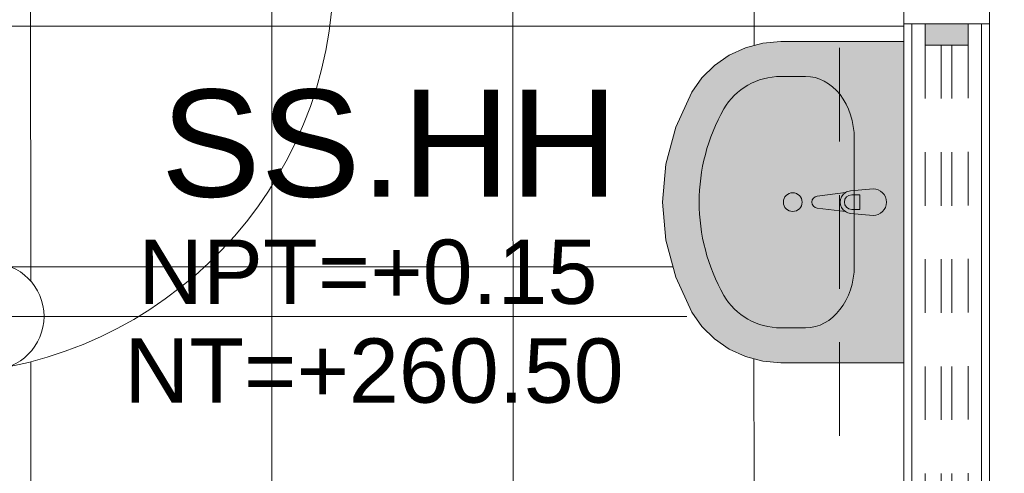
# Model space of a CAD drawing. Header units: millimetres. Extents: x -8931983 to 9630244, y 4 to 18563053.
# Tile 262 of 329: x 349154.705 to 349156.542, y 9282011.275 to 9282012.122. Entities that reach past the tile are written whole.
import ezdxf

# ---------------------------------------------------------------- set-up
doc = ezdxf.new("R2010")
doc.units = ezdxf.units.MM
doc.set_wipeout_variables(frame=1)
doc.linetypes.add('01 nivel$0$HIDDEN2', pattern=[0.1875, 0.125, -0.0625])
doc.linetypes.add('DASHED2', pattern=[0.375, 0.25, -0.125])
for name, color, linetype, lineweight in [('013MobiliarioBaño', 151, 'Continuous', 13), ('0_APATAROS SANITARIOS', 40, 'Continuous', 5), ('0_PROYECCIONES 1', 1, 'DASHED2', 0), ('0_VANOS', 30, 'Continuous', 9), ('G-ANNO-DIMS', 7, 'Continuous', 5), ('MURO', 133, 'Continuous', 15), ('TARRAJEO', 32, 'Continuous', 0), ('TEXTO AMBIENTES', 7, 'Continuous', 30), ('vereda', 254, 'Continuous', 5)]:
    doc.layers.add(name, color=color, linetype=linetype, lineweight=lineweight)
doc.layers.add('0_TEXTURA PISOS', color=252, linetype='Continuous', lineweight=0, true_color=0x8c8c8c)
doc.styles.add('Arial_1', font='arial.ttf', dxfattribs={"height": 0.15})

# ---------------------------------------------------------------- blocks, each defined once
blk = doc.blocks.new('Lavabo 22')
at = {"layer": '013MobiliarioBaño', "linetype": 'Continuous', "true_color": 0xffffff}
for points in [[(-0.2999999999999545, 0), (-0.2999999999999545, -0.2290909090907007), (-0.2971051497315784, -0.2628129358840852), (-0.2885131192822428, -0.295457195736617), (-0.2744985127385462, -0.325980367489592), (-0.255509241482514, -0.3534069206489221), (-0.2321522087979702, -0.3768602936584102), (-0.2051739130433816, -0.3955909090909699), (-0.1399820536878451, -0.4255322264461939), (-0.0709614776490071, -0.4438309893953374), (0, -0.4499866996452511), (0.0709614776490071, -0.4438309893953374), (0.1399820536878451, -0.4255322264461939), (0.2051739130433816, -0.3955909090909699), (0.2321522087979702, -0.3768602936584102), (0.255509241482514, -0.3534069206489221), (0.2744985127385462, -0.325980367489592), (0.2885131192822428, -0.295457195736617), (0.2971051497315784, -0.2628129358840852), (0.2999999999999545, -0.2290909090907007), (0.2999999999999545, 0)], [(-0.025000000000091, -0.0573181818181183), (-0.0209999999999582, -0.0992709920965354, 0.1210195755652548), (-0.0177297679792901, -0.1087844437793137), (-0.0110999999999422, -0.1617181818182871, 0.8825662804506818), (0.0110999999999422, -0.1617181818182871), (0.0177297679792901, -0.1087844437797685, 0.1210195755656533), (0.0209999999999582, -0.0992709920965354), (0.025000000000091, -0.0573181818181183, 0.9999999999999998)]]:
    blk.add_hatch(color=7, dxfattribs=at).paths.add_polyline_path(points)
at = {"layer": '013MobiliarioBaño', "linetype": 'Continuous'}
for p, q in [((-0.2999999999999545, 0), (-0.2999999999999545, -0.2290909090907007)), ((0.2999999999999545, 0), (-0.2999999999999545, 0)), ((0.2999999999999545, -0.2290909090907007), (0.2999999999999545, 0)), ((-0.025000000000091, -0.0573181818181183), (-0.0209999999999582, -0.0992709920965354)), ((0.0209999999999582, -0.0992709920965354), (0.025000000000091, -0.0573181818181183)), ((-0.0135999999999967, -0.0970991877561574), (-0.0135999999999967, -0.0822285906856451)), ((-0.0135999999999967, -0.0822285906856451), (0.0135999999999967, -0.0822285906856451)), ((0.0135999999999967, -0.0822285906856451), (0.0135999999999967, -0.0970991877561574)), ((0.1188260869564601, -0.0923181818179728), (-0.1188260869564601, -0.0923181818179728)), ((-0.0177297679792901, -0.1087844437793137), (-0.0110999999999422, -0.1617181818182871)), ((0.0110999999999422, -0.1617181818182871), (0.0177297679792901, -0.1087844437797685)), ((-0.2347826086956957, -0.1832727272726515), (-0.2347826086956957, -0.2290909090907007)), ((0.2347826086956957, -0.1832727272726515), (0.2347826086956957, -0.2290909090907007)), ((-0.2999999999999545, -0.2290909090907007), (-0.2971051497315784, -0.2628129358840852)), ((0.2971051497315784, -0.2628129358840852), (0.2999999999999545, -0.2290909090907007)), ((-0.2971051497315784, -0.2628129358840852), (-0.2885131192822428, -0.295457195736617)), ((0.2885131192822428, -0.295457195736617), (0.2971051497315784, -0.2628129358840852)), ((-0.2885131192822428, -0.295457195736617), (-0.2744985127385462, -0.325980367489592)), ((0.2744985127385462, -0.325980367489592), (0.2885131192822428, -0.295457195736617)), ((-0.2744985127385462, -0.325980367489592), (-0.255509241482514, -0.3534069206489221)), ((0.255509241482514, -0.3534069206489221), (0.2744985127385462, -0.325980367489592)), ((-0.255509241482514, -0.3534069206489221), (-0.2321522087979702, -0.3768602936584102)), ((0.2321522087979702, -0.3768602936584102), (0.255509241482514, -0.3534069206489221)), ((-0.2321522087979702, -0.3768602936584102), (-0.2051739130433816, -0.3955909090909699)), ((0.2051739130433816, -0.3955909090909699), (0.2321522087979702, -0.3768602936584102)), ((-0.2051739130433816, -0.3955909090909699), (-0.1399820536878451, -0.4255322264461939)), ((0.1399820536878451, -0.4255322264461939), (0.2051739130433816, -0.3955909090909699)), ((-0.1399820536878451, -0.4255322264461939), (-0.0709614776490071, -0.4438309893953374)), ((0.0709614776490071, -0.4438309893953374), (0.1399820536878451, -0.4255322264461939)), ((-0.0709614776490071, -0.4438309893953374), (0, -0.4499866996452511)), ((0, -0.4499866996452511), (0.0709614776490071, -0.4438309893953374))]:
    blk.add_line(p, q, dxfattribs=at)
blk.add_circle((0, -0.2071350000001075), 0.0175, dxfattribs=at)
for centre, radius, start, end in [((0, -0.0573181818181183), 0.025, 0, 180), ((0, -0.0973710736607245), 0.0210857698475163, 185.1696071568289, 212.7710253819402), ((0, -0.0973710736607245), 0.0210857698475, 212.7710253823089, 327.2289746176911), ((0, -0.0970991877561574), 0.0136, 180, 0), ((0, -0.0973710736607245), 0.0210857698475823, 327.2289746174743, 354.8303928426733), ((0, -0.1603279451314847), 0.0111867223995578, 187.1389247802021, 352.8610752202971)]:
    blk.add_arc(centre, radius, start, end, dxfattribs=at)
for centre, major_axis, ratio, start_param, end_param in [((-0.118695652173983, -0.1832727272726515), (0.1160659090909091, 0), 0.7836456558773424, 1.570796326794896, 3.141592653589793), ((0.118695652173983, -0.1832727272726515), (0.1160659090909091, 0), 0.7836456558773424, 0, 1.570796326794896), ((-0.1188521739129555, -0.2290909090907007), (0, 0.1211999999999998), 0.9565217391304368, 1.570796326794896, 2.644617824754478), ((0.1188521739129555, -0.2290909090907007), (0, 0.1211999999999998), 0.9565217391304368, 3.638567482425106, 4.712388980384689), ((0, 0), (0, 0.3818181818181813), 0.9565217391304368, 2.644617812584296, 3.638567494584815)]:
    blk.add_ellipse(centre, major_axis=major_axis, ratio=ratio, start_param=start_param, end_param=end_param, dxfattribs=at)
blk = doc.blocks.new('*U1057')
at = {"linetype": 'Continuous', "true_color": 0xbebebe}
for points in [[(3032.131410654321, 1351.188780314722), (3032.131410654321, 1351.268780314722), (3032.171410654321, 1351.268780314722), (3032.171410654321, 1351.188780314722)], [(3033.391448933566, 1351.188780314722), (3033.391448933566, 1351.268780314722), (3033.431448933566, 1351.268780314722), (3033.431448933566, 1351.188780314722)]]:
    blk.add_hatch(color=9, dxfattribs=at).paths.add_polyline_path(points)
at = {"layer": '0_VANOS', "linetype": 'Continuous'}
for p, q in [((3032.131410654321, 1351.268780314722), (3032.171410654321, 1351.268780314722)), ((3032.131410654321, 1351.268780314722), (3032.131410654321, 1351.188780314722)), ((3032.171410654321, 1351.268780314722), (3032.171410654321, 1351.188780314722)), ((3033.391448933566, 1351.188780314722), (3033.391448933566, 1351.268780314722)), ((3033.391448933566, 1351.268780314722), (3033.431448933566, 1351.268780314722)), ((3033.431448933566, 1351.268780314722), (3033.431448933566, 1351.188780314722)), ((3032.171410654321, 1351.188780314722), (3032.131410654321, 1351.188780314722)), ((3033.431448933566, 1351.188780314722), (3033.391448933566, 1351.188780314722))]:
    blk.add_line(p, q, dxfattribs=at)
at = {"layer": '0_VANOS', "linetype": '01 nivel$0$HIDDEN2', "ltscale": 0.5}
for p, q in [((3032.170780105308, 1351.268780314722), (3033.390818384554, 1351.268780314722)), ((3032.171410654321, 1351.238780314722), (3033.391448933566, 1351.238780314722)), ((3032.171410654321, 1351.218780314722), (3033.391448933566, 1351.218780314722)), ((3032.171410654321, 1351.188780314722), (3033.391448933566, 1351.188780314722))]:
    blk.add_line(p, q, dxfattribs=at)
at = {"layer": '0_VANOS', "linetype": '01 nivel$0$HIDDEN2'}
blk.add_line((3033.391448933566, 1351.268780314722), (3033.431448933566, 1351.268780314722), dxfattribs=at)
blk = doc.blocks.new('*U995')
at = {"lineweight": 0}
for points in [[(0, -0.04999999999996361), (0.040000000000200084, -0.04999999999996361), (0.040000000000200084, 0.010000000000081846), (0.025000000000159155, 0.010000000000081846), (0.025000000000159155, 0.050000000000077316), (0, 0.050000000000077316)], [(0.8000000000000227, -0.050000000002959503), (0.7599999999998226, -0.050000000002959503), (0.7599999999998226, 0.009999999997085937), (0.7749999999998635, 0.009999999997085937), (0.7749999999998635, 0.04999999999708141), (0.8000000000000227, 0.04999999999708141)]]:
    blk.add_wipeout(points, dxfattribs=at)
blk.add_wipeout([(0.024999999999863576, 0.049999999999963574), (0.025000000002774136, 0.8000000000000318), (0.06500000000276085, 0.8000000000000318), (0.06499999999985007, 0.049999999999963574)], dxfattribs=at)
blk.add_arc((0.0219512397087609, 0.0479251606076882), 0.7530516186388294, 0.1578639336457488, 87.08142791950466, dxfattribs=at)
blk = doc.blocks.new('Cotas de elevación - M_Cota de elevación - Destino rellenado-517392-Nivel 1')
at = {"layer": 'G-ANNO-DIMS'}
for p, q in [((0, -0.0015), (0, 0.0015)), ((-0.0015, 0), (0.013, 0))]:
    blk.add_line(p, q, dxfattribs=at)
blk.add_circle((0, 0), 0.001, dxfattribs=at)
blk = doc.blocks.new('BLOQUE EDF 07 PG')
at = {"layer": '0_TEXTURA PISOS'}
h = blk.add_hatch(dxfattribs=at)
h.set_pattern_fill('_USER', color=256, scale=0.45, angle=180, style=0, double=1, pattern_type=0)
h.set_pattern_definition([(180, (-2.075000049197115, -16.38999999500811), (-1e-16, -0.45), []), (270, (-2.075000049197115, -16.38999999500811), (0.45, -1e-16), [])])
h.paths.add_polyline_path([(-1.22521488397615, -15.65500544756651), (-1.974960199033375, -15.65500544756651), (-1.974960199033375, -15.61500544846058), (-2.014960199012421, -15.61500544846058), (-2.014960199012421, -15.63000544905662), (-2.074960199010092, -15.63000544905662), (-2.074960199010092, -16.35000544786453), (-2.014960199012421, -16.35000544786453), (-2.014960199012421, -16.36500544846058), (-1.974960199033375, -16.36500544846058, 0.0367474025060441), (-1.864739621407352, -16.35658846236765, -0.413772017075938), (-1.964588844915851, -16.25658857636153, -1), (-1.764588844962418, -16.25658857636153), (-1.587758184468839, -16.25658857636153, 0.2474571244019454)])
h.paths.add_polyline_path([(-0.2800000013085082, -15.5899999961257), (-1.974960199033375, -15.5899999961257), (-1.974960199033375, -15.61500544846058), (-1.224960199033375, -15.61500544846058), (-1.224960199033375, -15.65500544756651), (-1.22521488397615, -15.65500544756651, -0.3419338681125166), (-1.830590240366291, -16.35063162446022, -0.0873234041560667), (-1.864739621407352, -16.35658846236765, -0.0367474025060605), (-1.974960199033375, -16.36500544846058), (-1.974960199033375, -16.38999999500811), (-1.915000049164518, -16.38999999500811), (-1.915000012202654, -17.45000000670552), (-1.685028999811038, -17.45000000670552), (-1.685032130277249, -17.43703620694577), (-1.683089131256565, -17.43102544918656), (-1.679328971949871, -17.42572605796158), (-1.673851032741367, -17.4218728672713), (-1.668359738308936, -17.42023485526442), (-1.640036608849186, -17.4200928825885), (-1.665036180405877, -17.42009891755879, 0.0067187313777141), (-1.66557361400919, -17.42010626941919, 0.0933807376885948), (-1.672811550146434, -17.4216742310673, 0.0963979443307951), (-1.679153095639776, -17.4259363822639, 0.0824966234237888), (-1.682973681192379, -17.43126296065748, 0.0986962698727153), (-1.684990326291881, -17.43881796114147, 0.016084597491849), (-1.685031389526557, -17.44010376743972), (-1.685028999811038, -17.45000000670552), (-1.235028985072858, -17.45000000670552), (-1.235031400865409, -17.43999508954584), (-1.235302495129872, -17.43671810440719), (-1.2357743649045, -17.43459931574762), (-1.236669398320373, -17.4320729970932, 0.1154319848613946), (-1.242092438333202, -17.4247492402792, 0.0806901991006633), (-1.247584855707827, -17.42143789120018, 0.0347540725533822), (-1.250227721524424, -17.42058537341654, 0.0607739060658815), (-1.255036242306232, -17.41999991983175), (-1.25503625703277, -17.41999991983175, -0.0160839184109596), (-1.253750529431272, -17.42004097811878), (-1.253750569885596, -17.42004097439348), (-1.255031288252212, -17.41999992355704, -0.0607126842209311), (-1.250227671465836, -17.42058538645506), (-1.250227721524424, -17.4205853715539), (-1.251937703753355, -17.42024065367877, -0.0749698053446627), (-1.246248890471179, -17.42203140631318), (-1.242670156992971, -17.42394568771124), (-1.238627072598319, -17.42828721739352), (-1.235499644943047, -17.43433495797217), (-1.235031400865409, -17.43999508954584), (-1.235028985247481, -17.45000000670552), (-1.060000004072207, -17.45000000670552), (-1.060000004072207, -16.56999999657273), (-0.2800000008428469, -16.56999999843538), (-0.2800000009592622, -16.34326716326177), (-0.3890945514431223, -16.34326582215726), (-0.4228165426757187, -16.34037055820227), (-0.4554606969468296, -16.33177812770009), (-0.4859836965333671, -16.31776314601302), (-0.5134100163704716, -16.29877353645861), (-0.5368631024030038, -16.2754162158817), (-0.5555933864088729, -16.24843768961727), (-0.5855339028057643, -16.18324546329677), (-0.6038318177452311, -16.11422466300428), (-0.609986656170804, -16.04326310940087), (-0.6038300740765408, -15.97230170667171), (-0.5855304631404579, -15.9032813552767), (-0.5555883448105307, -15.83808986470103), (-0.5368573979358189, -15.81111179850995), (-0.5134037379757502, -15.7877550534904), (-0.4859769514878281, -15.76876612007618), (-0.4554536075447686, -15.7547518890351), (-0.4228092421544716, -15.74616025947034), (-0.3890871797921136, -15.74326582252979), (-0.2800000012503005, -15.74326716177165)])
h.paths.add_polyline_path([(-0.1599999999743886, -15.5899999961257), (-0.2800000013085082, -15.5899999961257), (-0.2800000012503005, -15.74326716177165), (-0.1600014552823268, -15.74326863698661)])
h.paths.add_polyline_path([(-0.160007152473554, -16.34326863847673), (-0.2800000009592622, -16.34326716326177), (-0.2800000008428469, -16.56999999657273), (-0.1600093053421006, -16.56999999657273)])
edge = h.paths.add_edge_path()
edge.add_line((-1.685028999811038, -17.45000000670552), (-1.915000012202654, -17.45000000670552))
edge.add_line((-1.915000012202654, -17.45000000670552), (-1.915000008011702, -17.57000000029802))
edge.add_line((-1.915000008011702, -17.57000000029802), (-1.667267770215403, -17.56999999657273))
edge.add_ellipse((-1.665004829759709, -17.55009891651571), major_axis=(0.0141421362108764, 0.0141421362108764), ratio=0.9999999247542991, start_angle=209.806267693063, end_angle=225.0138353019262, ccw=False)
edge.add_arc((-1.665004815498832, -17.55009880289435), 0.0200001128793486, 256.1022127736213, 262.4099996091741, ccw=False)
edge.add_line((-1.669808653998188, -17.56951342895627), (-1.671506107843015, -17.56907299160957))
edge.add_ellipse((-1.665004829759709, -17.55009891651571), major_axis=(0.0141421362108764, 0.0141421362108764), ratio=0.9999999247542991, start_angle=135.0138364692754, end_angle=205.0867459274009)
edge.add_line((-1.671816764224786, -17.56890310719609), (-1.671816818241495, -17.56890308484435))
edge.add_arc((-1.665004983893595, -17.55009924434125), 0.0199996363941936, 243.952003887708, 250.0866951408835, ccw=False)
edge.add_line((-1.673787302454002, -17.5680674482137), (-1.676604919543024, -17.56656029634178))
edge.add_ellipse((-1.665004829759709, -17.55009891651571), major_axis=(0.0141421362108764, 0.0141421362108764), ratio=0.9999999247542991, start_angle=135.0138364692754, end_angle=205.0867459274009, ccw=False)
edge.add_arc((-1.665004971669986, -17.55009904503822), 0.0199998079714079, 225.0138092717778, 232.568523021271, ccw=False)
edge.add_line((-1.679143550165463, -17.56424446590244), (-1.677943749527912, -17.56534962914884))
edge.add_arc((-1.665004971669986, -17.55009904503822), 0.0199998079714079, 215.0502983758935, 229.6883282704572, ccw=False)
edge.add_ellipse((-1.665004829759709, -17.55009891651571), major_axis=(0.0141421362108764, 0.0141421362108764), ratio=0.9999999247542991, start_angle=135.0138364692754, end_angle=205.0867459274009, ccw=False)
edge.add_line((-1.681445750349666, -17.56151398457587), (-1.68293496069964, -17.55905061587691))
edge.add_line((-1.68293496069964, -17.55905061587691), (-1.684467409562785, -17.55522622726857))
edge.add_line((-1.684467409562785, -17.55522622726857), (-1.68457035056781, -17.55424503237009))
edge.add_arc((-1.665004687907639, -17.55009889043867), 0.0200001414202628, 180.0138363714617, 191.9645020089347, ccw=False)
edge.add_line((-1.685004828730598, -17.55010372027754), (-1.685004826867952, -17.55010374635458))
edge.add_line((-1.685004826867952, -17.55010374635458), (-1.685028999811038, -17.45000000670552))
h.paths.add_polyline_path([(-1.060000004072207, -17.45000000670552), (-1.235028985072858, -17.45000000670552), (-1.23500484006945, -17.5499950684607), (-1.235430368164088, -17.55440724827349), (-1.236667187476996, -17.55810564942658), (-1.238021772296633, -17.56056284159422), (-1.239330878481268, -17.56242275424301), (-1.240859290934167, -17.564138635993), (-1.2424340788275, -17.56555549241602), (-1.244928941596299, -17.56736512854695), (-1.248591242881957, -17.56894366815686), (-1.25264092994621, -17.5699999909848), (-1.060000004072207, -17.56999998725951)])
h.paths.add_polyline_path([(-1.591627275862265, -16.14233618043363), (-0.637739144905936, -16.14233618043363), (-0.637739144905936, -15.73019429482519), (-1.591627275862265, -15.73019429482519)], flags=24)
h.paths.add_polyline_path([(-1.631638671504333, -16.29871754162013), (-0.7142853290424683, -16.29871754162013), (-0.7142853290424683, -16.05143241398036), (-1.631638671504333, -16.05143241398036)], flags=24)
at = {"layer": '0_PROYECCIONES 1', "ltscale": 0.7}
blk.add_lwpolyline([(-1.16415322e-08, -0.6299999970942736), (-0.2800000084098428, -0.6299999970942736), (-0.2799999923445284, -34.50000001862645), (4.4237822e-09, -34.50000001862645)], close=True, dxfattribs=at)
at = {"layer": 'MURO'}
for p, q in [((-0.145030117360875, -15.7099617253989, -20.54863759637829), (-0.1450301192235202, -17.01000000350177, -20.54863759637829)), ((-0.0150300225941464, -15.7099617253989, -20.54863759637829), (-0.0150301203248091, -17.01000000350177, -20.54863759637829))]:
    blk.add_line(p, q, dxfattribs=at)
at = {"layer": 'TARRAJEO'}
for p, q in [((0, -15.42999999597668, -20.54863759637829), (0, -17.01000000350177, 8.3450686e-09)), ((-0.1600300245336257, -15.5899999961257, -20.54863759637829), (-0.1600000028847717, -17.01000000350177)), ((-0.1600300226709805, -15.7099617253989, -20.54863759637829), (-3.00226383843e-05, -15.7099617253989, -20.54863759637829))]:
    blk.add_line(p, q, dxfattribs=at)
at = {"rotation": 270}
blk.add_blockref('*U1057', (-1351.308810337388, 3016.421448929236, -746.5661378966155), dxfattribs=at)
at = {"layer": '0_APATAROS SANITARIOS', "lineweight": 0, "rotation": 269.9992960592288}
blk.add_blockref('Lavabo 22', (-0.1599999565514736, -16.04326863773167, 7.4321633e-09), dxfattribs=at)
at = {"layer": '0_VANOS', "rotation": 270}
blk.add_blockref('*U995', (-2.024960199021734, -15.59000544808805, -20.54863759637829), dxfattribs=at)
at = {"layer": 'TEXTO AMBIENTES', "xscale": 99.99999999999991, "yscale": 99.99999999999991, "zscale": 99.99999999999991}
blk.add_blockref('Cotas de elevación - M_Cota de elevación - Destino rellenado-517392-Nivel 1', (-1.864588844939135, -16.25658857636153, 8.3450686e-09), dxfattribs=at)
at = {"layer": 'TEXTO AMBIENTES', "insert": (-2.294611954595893, -15.83312744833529, 8.3450686e-09), "char_height": 0.2, "width": 2.349898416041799, "attachment_point": 1, "style": 'Arial_1'}
blk.add_mtext('\\pxqc;SS.HH', dxfattribs=at)
at = {"layer": 'TEXTO AMBIENTES', "char_height": 0.12, "width": 0.9021418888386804, "attachment_point": 1, "line_spacing_factor": 0.9417779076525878, "style": 'Arial_1'}
for s, insert in [('NPT=+0.15', (-1.588869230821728, -16.11319230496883, 8.3450686e-09)), ('NT=+260.50', (-1.614691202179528, -16.29781352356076, 8.3450686e-09))]:
    blk.add_mtext(s, dxfattribs=dict(at, insert=insert))
blk = doc.blocks.new('VERDA EDF 07 PGG')
at = {"layer": 'vereda'}
blk.add_lwpolyline([(-4.8312359e-09, -19.35240004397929), (-4.8312359e-09, -16.35240004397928), (-1.200000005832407, -16.35240004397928), (-1.200000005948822, -19.35240004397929)], close=True, dxfattribs=at)

msp = doc.modelspace()

# ---------------------------------------------------------------- block references
at = {"lineweight": 5}
msp.add_blockref('BLOQUE EDF 07 PG', (349156.5146963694, 9282027.82441095, -3.2605385e-09), dxfattribs=at)

# ---------------------------------------------------------------- next in the draw order: block references
msp.add_blockref('VERDA EDF 07 PGG', (349157.7146963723, 9282029.024410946, -3.2605385e-09), dxfattribs=at)

doc.saveas('drawing.dxf')
